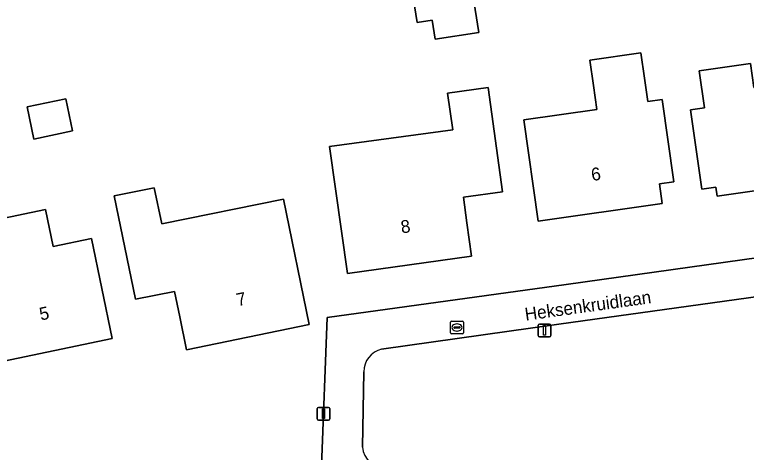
# Model space of a CAD drawing. Extents: x 162661 to 163484, y 380247 to 381230.
# Drawn here: x 162936.2 to 162993.5, y 380698.8 to 380733 of the extents above; entities that cross this region are included whole.
import ezdxf

# ---------------------------------------------------------------- set-up
doc = ezdxf.new("R2010")
doc.units = 0
for name, color, linetype in [('IMGEO_Erf', 7, 'Continuous'), ('IMGEO_Groenvoorziening', 7, 'Continuous'), ('IMGEO_Lichtmast', 7, 'Continuous'), ('IMGEO_Openbare_ruimte_label', 7, 'Continuous'), ('IMGEO_Pand', 7, 'Continuous'), ('IMGEO_Pand_nummerreeks', 7, 'Continuous'), ('IMGEO_Rijbaan_lokaal_open', 7, 'Continuous'), ('IMGEO_Rioolput', 7, 'Continuous')]:
    doc.layers.add(name, color=color, linetype=linetype)

msp = doc.modelspace()

# ---------------------------------------------------------------- linework, layer by layer
at = {"layer": 'IMGEO_Erf'}
msp.add_lwpolyline([(162888.533, 380682.733), (162890.304, 380683.193), (162893.654, 380683.844), (162906.385, 380686.664), (162922.862, 380690.134), (162959.082, 380697.976), (162959.104, 380697.745), (162960.218, 380697.693), (162960.658, 380709.32), (162979.352, 380711.896), (163000, 380714.787), (163011.404, 380716.387), (163013.306, 380716.65), (163020.234, 380717.148), (163020.498, 380717.167), (163021.448, 380717.228), (163021.353, 380718.534), (163017.796, 380767.498)], dxfattribs=at)
for points in [[(162967.354, 380734.516), (162971.941, 380735.24), (162972.514, 380731.609), (162969.108, 380731.072), (162968.872, 380732.568), (162967.691, 380732.382)], [(162985.194, 380730.006), (162985.473, 380728.023), (162985.733, 380726.197), (162986.871, 380726.357), (162987.786, 380719.93), (162986.647, 380719.77), (162986.867, 380718.222), (162977.162, 380716.841), (162976.036, 380724.762), (162981.748, 380725.574), (162981.483, 380727.456), (162981.203, 380729.444)], [(162993.77, 380729.184), (162994.037, 380727.303), (162999.75, 380728.115), (163000.877, 380720.195), (162991.166, 380718.813), (162991.069, 380719.495), (162989.978, 380719.342), (162989.093, 380725.567), (162990.183, 380725.721), (162989.771, 380728.615)], [(162970.085, 380726.867), (162973.254, 380727.307), (162974.388, 380719.146), (162971.318, 380718.719), (162971.597, 380716.708), (162971.959, 380714.103), (162962.251, 380712.755), (162960.852, 380722.687), (162970.484, 380723.994)], [(162940.738, 380723.904), (162937.724, 380723.274), (162937.2, 380725.783), (162940.214, 380726.413)], [(162957.247, 380718.572), (162959.259, 380708.777), (162949.663, 380706.78), (162949.13, 380709.361), (162948.719, 380711.349), (162945.682, 380710.737), (162944.013, 380718.819), (162947.147, 380719.466), (162947.73, 380716.646)], [(162942.226, 380715.498), (162943.862, 380707.667), (162934.238, 380705.656), (162932.227, 380715.34), (162932.01, 380716.386), (162938.642, 380717.771), (162939.246, 380714.876)]]:
    msp.add_lwpolyline(points, close=True, dxfattribs=at)
at = {"layer": 'IMGEO_Groenvoorziening'}
for points in [[(162965.24, 380697.455), (163000, 380697.402), (163012.229, 380697.378), (163014.676, 380697.381), (163014.649, 380697.785), (163013.523, 380713.198), (163013.505, 380713.608), (163011.627, 380713.381), (163000, 380711.748), (162978.79, 380708.788), (162964.912, 380706.837)], [(162963.527, 380705.062), (162963.428, 380699.181)]]:
    msp.add_lwpolyline(points, dxfattribs=at)
for centre, radius, start, end in [((162965.374, 380705.048), 1.847, 104.4948, 179.5766), ((162965.322, 380699.355), 1.902, 185.2451, 267.5398)]:
    msp.add_arc(centre, radius, start, end, dxfattribs=at)
at = {"layer": 'IMGEO_Lichtmast'}
for p, q in [((162977.168, 380707.901), (162977.168, 380708.701)), ((162977.168, 380708.701), (162977.168, 380707.901)), ((162977.268, 380708.801), (162978.058, 380708.801)), ((162978.058, 380708.801), (162977.268, 380708.801)), ((162978.158, 380708.701), (162978.158, 380707.901)), ((162978.158, 380707.901), (162978.158, 380708.701)), ((162978.058, 380707.801), (162977.268, 380707.801)), ((162977.268, 380707.801), (162978.058, 380707.801)), ((162959.887, 380701.385), (162959.887, 380702.185)), ((162959.887, 380702.185), (162959.887, 380701.385)), ((162959.987, 380702.285), (162960.777, 380702.285)), ((162960.777, 380702.285), (162959.987, 380702.285)), ((162960.877, 380702.185), (162960.877, 380701.385)), ((162960.877, 380701.385), (162960.877, 380702.185)), ((162960.777, 380701.285), (162959.987, 380701.285)), ((162959.987, 380701.285), (162960.777, 380701.285))]:
    msp.add_line(p, q, dxfattribs=at)
for points in [[(162977.588, 380708.676), (162977.738, 380708.676), (162977.738, 380707.926), (162977.588, 380707.926), (162977.588, 380708.676)], [(162960.307, 380702.16), (162960.457, 380702.16), (162960.457, 380701.41), (162960.307, 380701.41), (162960.307, 380702.16)]]:
    msp.add_lwpolyline(points, dxfattribs=at)
for centre, start, end in [((162977.268, 380708.701), 90, 180), ((162977.268, 380708.701), 90, 180), ((162978.058, 380708.701), 0, 90), ((162978.058, 380708.701), 360, 90), ((162977.268, 380707.901), 180, 270), ((162977.268, 380707.901), 180, 270), ((162978.058, 380707.901), 270, 0), ((162978.058, 380707.901), 270, 0), ((162959.987, 380702.185), 90, 180), ((162959.987, 380702.185), 90, 180), ((162960.777, 380702.185), 0, 90), ((162960.777, 380702.185), 360, 90), ((162959.987, 380701.385), 180, 270), ((162959.987, 380701.385), 180, 270), ((162960.777, 380701.385), 270, 0), ((162960.777, 380701.385), 270, 0)]:
    msp.add_arc(centre, 0.1, start, end, dxfattribs=at)
at = {"layer": 'IMGEO_Pand'}
for points in [[(162967.354, 380734.516), (162967.691, 380732.382), (162968.872, 380732.568), (162969.108, 380731.072), (162972.514, 380731.609), (162971.941, 380735.24)], [(162986.871, 380726.357), (162985.733, 380726.197), (162985.473, 380728.023), (162985.194, 380730.006), (162981.203, 380729.444), (162981.483, 380727.456), (162981.748, 380725.574), (162976.036, 380724.762), (162977.162, 380716.841), (162986.867, 380718.222), (162986.647, 380719.77), (162987.786, 380719.93)], [(162999.75, 380728.115), (162994.037, 380727.303), (162993.77, 380729.184), (162989.771, 380728.615), (162990.183, 380725.721), (162989.093, 380725.567), (162989.978, 380719.342), (162991.069, 380719.495), (162991.166, 380718.813), (163000.877, 380720.195)], [(162974.388, 380719.146), (162973.254, 380727.307), (162970.085, 380726.867), (162970.484, 380723.994), (162960.852, 380722.687), (162962.251, 380712.755), (162971.959, 380714.103), (162971.597, 380716.708), (162971.318, 380718.719)], [(162937.2, 380725.783), (162937.724, 380723.274), (162940.738, 380723.904), (162940.214, 380726.413)], [(162949.13, 380709.361), (162949.663, 380706.78), (162959.259, 380708.777), (162957.247, 380718.572), (162947.73, 380716.646), (162947.147, 380719.466), (162944.013, 380718.819), (162945.682, 380710.737), (162948.719, 380711.349)], [(162942.226, 380715.498), (162939.246, 380714.876), (162938.642, 380717.771), (162932.01, 380716.386), (162932.227, 380715.34), (162934.238, 380705.656), (162943.862, 380707.667)]]:
    msp.add_lwpolyline(points, close=True, dxfattribs=at)
at = {"layer": 'IMGEO_Rijbaan_lokaal_open'}
for points in [[(162964.912, 380706.837), (162978.79, 380708.788), (163000, 380711.748), (163011.627, 380713.381), (163013.505, 380713.608), (163013.306, 380716.65), (163011.404, 380716.387), (163000, 380714.787), (162979.352, 380711.896), (162960.658, 380709.32), (162960.218, 380697.693), (162959.104, 380697.745), (162959.414, 380694.449), (162962.071, 380694.445), (163000, 380694.393), (163011.822, 380694.377), (163014.685, 380694.344), (163014.676, 380697.381), (163012.229, 380697.378), (163000, 380697.402), (162965.24, 380697.455)], [(162963.428, 380699.181), (162963.527, 380705.062)]]:
    msp.add_lwpolyline(points, dxfattribs=at)
for centre, radius, start, end in [((162965.374, 380705.048), 1.847, 104.4948, 179.5766), ((162965.322, 380699.355), 1.902, 185.2451, 267.5398)]:
    msp.add_arc(centre, radius, start, end, dxfattribs=at)
at = {"layer": 'IMGEO_Rioolput'}
for p, q in [((162970.318, 380708.106), (162970.318, 380708.958)), ((162970.393, 380709.032), (162971.245, 380709.032)), ((162970.806, 380708.812), (162970.831, 380708.812)), ((162971.319, 380708.958), (162971.319, 380708.106)), ((162970.577, 380708.526), (162970.577, 380708.538)), ((162971.015, 380708.489), (162970.617, 380708.489)), ((162970.62, 380708.575), (162971.018, 380708.575)), ((162970.829, 380708.252), (162970.804, 380708.252)), ((162971.061, 380708.538), (162971.061, 380708.526)), ((162971.245, 380708.032), (162970.393, 380708.032))]:
    msp.add_line(p, q, dxfattribs=at)
for points in [[(162970.318, 380708.106), (162970.318, 380708.958)], [(162970.393, 380709.032), (162971.245, 380709.032)], [(162971.319, 380708.958), (162971.319, 380708.106)], [(162971.245, 380708.032), (162970.393, 380708.032)]]:
    msp.add_lwpolyline(points, dxfattribs=at)
for centre, radius, start, end in [((162970.395, 380708.956), 0.0765, 91.552, 178.448), ((162970.395, 380708.956), 0.0765, 91.552, 178.448), ((162971.243, 380708.956), 0.0765, 1.552, 88.448), ((162971.243, 380708.956), 0.0765, 1.552, 88.448), ((162970.395, 380708.108), 0.0765, 181.552, 268.448), ((162970.395, 380708.108), 0.0765, 181.552, 268.448), ((162970.617, 380708.535), 0.0403, 85.8775, 175.7526), ((162970.614, 380708.525), 0.0366, 178.938, 274.7102), ((162971.018, 380708.532), 0.043, 264.8664, 352.4533), ((162971.022, 380708.537), 0.0386, 1.7309, 96.639), ((162971.243, 380708.108), 0.0765, 271.552, 358.448), ((162971.243, 380708.108), 0.0765, 271.552, 358.448)]:
    msp.add_arc(centre, radius, start, end, dxfattribs=at)
for centre, major_axis, ratio, start_param, end_param in [((162970.805, 380708.532), (-0.387, 0.002), 0.722429, 4.712389, 7.853982), ((162970.83, 380708.532), (-0.39, 0.002), 0.717154, 1.570796, 4.712389)]:
    msp.add_ellipse(centre, major_axis=major_axis, ratio=ratio, start_param=start_param, end_param=end_param, dxfattribs=at)

# ---------------------------------------------------------------- texts
at = {"layer": 'IMGEO_Openbare_ruimte_label'}
msp.add_text('Heksenkruidlaan', height=1, rotation=7.9356, dxfattribs=at).set_placement((162976.192, 380709.06))
at = {"layer": 'IMGEO_Pand_nummerreeks'}
for s, rotation, p in [('6', 8.0959, (162981.386, 380719.988)), ('8', 7.9052, (162966.49, 380715.888)), ('7', 11.7544, (162953.68, 380710.191)), ('5', 11.8029, (162938.269, 380709.072))]:
    msp.add_text(s, height=1, rotation=rotation, dxfattribs=at).set_placement(p)

doc.saveas('drawing.dxf')
